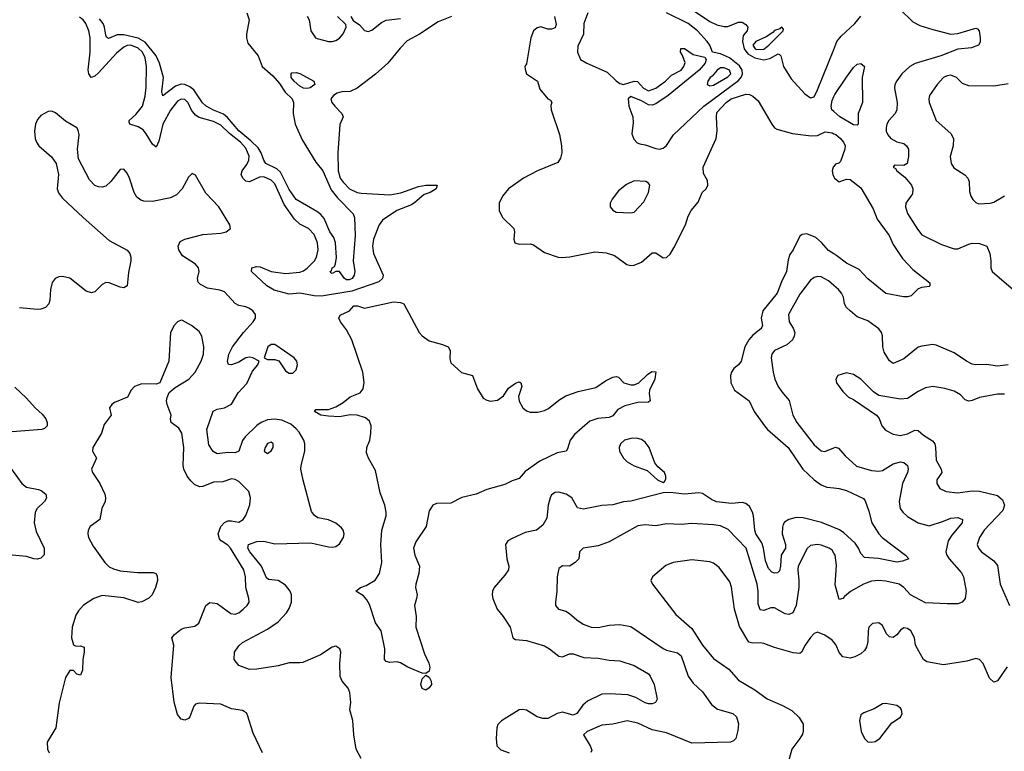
# Model space of a CAD drawing. Header units: inches. Extents: x 2001573 to 2220545, y 644482 to 846830.
# Tile 321 of 656: x 2055471 to 2060948, y 741079 to 745151. Entities that reach past the tile are written whole.
import ezdxf

# ---------------------------------------------------------------- set-up
doc = ezdxf.new("R2010")
doc.units = ezdxf.units.IN
doc.header["$MEASUREMENT"] = 0
doc.layers.add('C0754', color=7, linetype='Continuous')
doc.layers.add('C0764', color=7, linetype='Continuous')

msp = doc.modelspace()

# ---------------------------------------------------------------- linework, layer by layer
at = {"layer": 'C0754', "color": 5}
for points, elevation in [([(2059091.2, 745290), (2059310, 745141.8), (2059350, 745122.8), (2059390, 745113.6), (2059410, 745113.4), (2059470, 745137.6), (2059490, 745138.4), (2059510, 745125.5), (2059521.3, 745110), (2059518.5, 745090), (2059496.4, 745063.6), (2059491.3, 745030), (2059500.8, 744990), (2059521.8, 744961.8), (2059559.7, 744939.7), (2059610, 744928.3), (2059643.9, 744936.1), (2059690, 744961.1), (2059697.9, 744957.9), (2059704.4, 744950), (2059719.3, 744890), (2059761.9, 744821.9), (2059838.6, 744738.6), (2059870, 744716.9), (2059890, 744722), (2059910, 744760.3), (2060000, 744986.2)], 440), ([(2057873.4, 745170), (2057800, 745140), (2057695.1, 745070), (2057627, 745033), (2057586.9, 744993.1), (2057520.1, 744910), (2057450, 744847.4), (2057348.1, 744770), (2057310, 744752.5), (2057264, 744750), (2057237.6, 744742.4), (2057216.2, 744730), (2057202, 744710), (2057208.6, 744690), (2057223.5, 744670), (2057264, 744630), (2057270.3, 744610), (2057252.1, 744567.9), (2057241.2, 744410), (2057243.6, 744310), (2057253.9, 744270), (2057270, 744246.4), (2057306.7, 744210), (2057348.8, 744190), (2057370, 744186.2), (2057530, 744176.8), (2057592.2, 744187.8), (2057690, 744223.8), (2057731.1, 744231.1), (2057794, 744230), (2057788.9, 744210), (2057755.3, 744190), (2057721.1, 744178.9), (2057670, 744133.7), (2057650, 744121.7), (2057570, 744089.4), (2057490, 744034.6), (2057470.1, 744010), (2057440.4, 743930), (2057434.1, 743890), (2057439.8, 743850), (2057493, 743730), (2057490.1, 743710), (2057470, 743692.5), (2057319.3, 743640.7), (2057150, 743612.5), (2057110, 743614), (2057030, 743628.3), (2056970, 743624.4), (2056886.6, 743646.6), (2056845.6, 743670), (2056761.5, 743750), (2056763.1, 743770), (2056790, 743776.8), (2056810, 743775.9), (2056870, 743750.1), (2056950, 743737.8), (2057030, 743746.4), (2057050, 743753.8), (2057070, 743769.1), (2057111.1, 743810), (2057122.4, 743830), (2057132.3, 743870), (2057128.6, 743910), (2057110, 743956.4), (2057077.6, 743990), (2057030, 744014.1), (2057000.3, 744040.3), (2056943.3, 744123.3), (2056890, 744236.9), (2056870, 744258.8), (2056830, 744276.8), (2056805.6, 744274.4), (2056750, 744248.4), (2056730, 744252), (2056713.2, 744270), (2056703.7, 744290), (2056709.1, 744310), (2056734.8, 744345.2), (2056746.7, 744370), (2056747.8, 744392.2), (2056730, 744436.7), (2056699.5, 744470), (2056638.4, 744518.4), (2056590, 744564.3), (2056550, 744584.3), (2056470, 744607.6), (2056450, 744619.3), (2056427.8, 744647.8), (2056408.8, 744688.8), (2056390, 744707.9), (2056370, 744709.1), (2056350, 744697.2), (2056310, 744647), (2056266.8, 744570), (2056245.1, 744474.9), (2056230, 744440.9), (2056210, 744458.6), (2056175.7, 744515.7), (2056157.6, 744537.6), (2056130, 744555.6), (2056083.6, 744570), (2056080.9, 744580.9), (2056080.3, 744590), (2056117.1, 744622.9), (2056154.2, 744670), (2056170, 744725.5), (2056175.8, 744775.8), (2056176.7, 744890), (2056170, 744938.7), (2056154.9, 744970), (2056130, 744992.9), (2056090, 745009), (2056070, 745007.5), (2056050, 744998.4), (2056010, 744965.8), (2055910, 744855.8), (2055890, 744837.6), (2055869.3, 744829.3), (2055855.9, 744850), (2055852.3, 744872.3), (2055863.1, 744970), (2055863.3, 745050), (2055856, 745090), (2055838.7, 745130), (2055825.2, 745150), (2055804.7, 745164.7)], 380), ([(2056735.6, 745190), (2056748.8, 745150), (2056732.8, 745070), (2056732.2, 745050), (2056741.1, 745021.1), (2056797.1, 744950), (2056819.3, 744890), (2056879.6, 744839.6), (2056916.1, 744796.1), (2056947.7, 744747.7), (2056986.4, 744710), (2056995.1, 744690), (2056993.1, 744630), (2057003.3, 744570), (2057041.8, 744481.8), (2057118.1, 744358.1), (2057157.5, 744310), (2057204.7, 744204.7), (2057239, 744159), (2057326.7, 744070), (2057334.4, 744050), (2057338, 743950), (2057326.5, 743810), (2057334.9, 743750), (2057331.7, 743730), (2057320.3, 743710), (2057303.5, 743703.5), (2057290, 743703.1), (2057278.7, 743710), (2057250, 743749.2), (2057230, 743749.2), (2057210, 743739), (2057202, 743742), (2057199, 743750), (2057206, 743754), (2057209.7, 743770), (2057222, 743778), (2057227.4, 743792.6), (2057232.9, 743827.1), (2057229, 743910), (2057218.2, 743938.2), (2057195.7, 743970), (2057164.6, 744044.6), (2057146.8, 744066.8), (2057124.5, 744084.5), (2057009.8, 744150), (2056970, 744205.6), (2056922.9, 744302.9), (2056901, 744321), (2056840.2, 744350), (2056828.6, 744368.6), (2056814.9, 744410), (2056797.6, 744437.6), (2056757.9, 744477.9), (2056690, 744532.9), (2056627.7, 744607.7), (2056605.1, 744625.1), (2056550, 744647.2), (2056507.8, 744670), (2056488.4, 744688.4), (2056440.9, 744760.9), (2056418.3, 744778.3), (2056390, 744790.6), (2056370, 744792.5), (2056338.1, 744781.9), (2056267.9, 744727.9), (2056262.7, 744750), (2056271.7, 744830), (2056249.1, 744910), (2056230.3, 744950.3), (2056170, 745026.8), (2056130, 745049.2), (2056050, 745067.9), (2056013.7, 745066.3), (2055965.9, 745045.9), (2055954.4, 745054.4), (2055950, 745066), (2055943.6, 745110), (2055935.5, 745130), (2055916.2, 745156.2)], 360), ([(2057070.4, 745170.4), (2057082, 745150), (2057091, 745090), (2057117.3, 745050), (2057125.8, 745045.8), (2057189.7, 745030.3), (2057210, 745030.3), (2057230, 745035.6), (2057250, 745049.1), (2057270, 745073), (2057286.6, 745110), (2057285.2, 745125.2), (2057239, 745170)], 380), ([(2057313, 745170), (2057326, 745146), (2057362.5, 745122.5), (2057390, 745091.6), (2057410, 745085.2), (2057430, 745093.8), (2057484.4, 745135.6), (2057510, 745149.1), (2057590, 745157.4)], 380), ([(2058446.5, 745170), (2058455.1, 745125), (2058450, 745106), (2058430, 745098.4), (2058410, 745098), (2058370, 745110.9), (2058350, 745106.3), (2058328.9, 745090), (2058315.3, 745050), (2058290, 744906), (2058282, 744890), (2058283.6, 744876.4), (2058291.3, 744850), (2058350.8, 744810), (2058364, 744764), (2058410, 744710.6), (2058423.5, 744703.5), (2058430.8, 744690.8), (2058426.2, 744673.8), (2058427.6, 744650), (2058473.2, 744513.2), (2058485.9, 744450), (2058487.3, 744410), (2058480, 744380), (2058464, 744356), (2058351.4, 744310), (2058273.4, 744270), (2058190.2, 744210), (2058157, 744170), (2058139.3, 744130), (2058138, 744090), (2058157.3, 744050), (2058220.5, 743990), (2058223.8, 743970), (2058219.3, 743930), (2058224.9, 743910), (2058250, 743901.1), (2058310, 743903.2), (2058330, 743899), (2058390, 743856), (2058466, 743830), (2058487, 743827), (2058531, 743831), (2058670, 743860.1), (2058733.6, 743853.7), (2058779.2, 743839.2), (2058848.4, 743788.4), (2058870, 743783.6), (2058890, 743785.8), (2058930, 743801.3), (2058990, 743854.3), (2059010, 743852.9), (2059050, 743826.5), (2059070, 743827.9), (2059090, 743845.7), (2059110, 743881.7), (2059174.9, 744010), (2059190, 744058.4), (2059205.7, 744090), (2059245, 744135), (2059268, 744190), (2059289.6, 744210), (2059298.9, 744230), (2059297.3, 744257.2), (2059274.7, 744294.7), (2059273.7, 744330), (2059345.3, 744490), (2059351.9, 744531.9), (2059347.1, 744610), (2059350, 744635.5), (2059401.7, 744690), (2059429.7, 744710), (2059510, 744737.6), (2059530, 744735.8), (2059550, 744726.4), (2059579.7, 744699.7), (2059654.7, 744570), (2059669.6, 744549.6), (2059682.8, 744542.8), (2059770, 744518.3), (2059874.8, 744505.2), (2059910, 744507.5), (2059951.9, 744528.1), (2059990, 744520.9), (2060000, 744516.6)], 420), ([(2058630.8, 745190), (2058610.1, 745129.9), (2058607, 745070), (2058576.3, 745003.7), (2058574, 744970), (2058591.7, 744930), (2058626.7, 744910), (2058740.1, 744860.1), (2058790, 744810.2), (2058810, 744796.1), (2058830, 744790.3), (2058888.7, 744810), (2058907.1, 744807.1), (2058942, 744770), (2058970, 744756), (2059010, 744770.7), (2059064, 744810), (2059097, 744843), (2059150, 744870.4), (2059166, 744890), (2059172.3, 744912.3), (2059156.6, 744956.6), (2059147, 744970), (2059148.6, 744991.4), (2059170, 744990.3), (2059218.4, 744958.4), (2059282, 744942), (2059290.3, 744930.3), (2059283.9, 744910), (2059251.8, 744870), (2059077.8, 744730), (2059010, 744683.2), (2058990, 744676.2), (2058970, 744677.2), (2058930, 744699.6), (2058870, 744724), (2058856, 744710), (2058860.2, 744670), (2058882, 744610), (2058883.6, 744576.4), (2058876.7, 744516.7), (2058886.9, 744486.9), (2058905.8, 744465.8), (2058920.2, 744460.3), (2058950, 744455.3), (2059010, 744434.7), (2059030, 744431.6), (2059050, 744436.9), (2059070, 744451.8), (2059107.9, 744510), (2059276.2, 744670), (2059470, 744812.2), (2059486.8, 744833.2), (2059492.3, 744850), (2059489.4, 744870), (2059475.1, 744895.1), (2059419.1, 744939.1), (2059370, 744960.5), (2059326, 744970), (2059309.6, 745010), (2059295.8, 745030), (2059241.1, 745090), (2059190, 745129.9), (2059069.7, 745189.7)], 440), ([(2060000, 744640.2), (2059989.1, 744650), (2059984.3, 744670), (2059990, 744702.4), (2060000, 744724.7)], 420), ([(2057370, 741039.3), (2057342.9, 741090), (2057329.5, 741170), (2057323.6, 741250), (2057307, 741310), (2057313.6, 741350), (2057307.3, 741407.2), (2057298.4, 741430), (2057265.1, 741470), (2057254.9, 741494.9), (2057252.9, 741567.1), (2057257, 741630), (2057252.7, 741650), (2057230, 741663.7), (2057210, 741659.5), (2057143.8, 741616.2), (2057045.9, 741574.1), (2057029.4, 741570.6), (2056970, 741572.3), (2056910, 741554.3), (2056790, 741536.1), (2056750, 741534), (2056690, 741555.7), (2056663.8, 741590), (2056665.8, 741630), (2056690, 741665.3), (2056710, 741684.2), (2056850, 741759.4), (2056910, 741800.5), (2056954.9, 741850), (2056970, 741874.6), (2056983.4, 741910), (2056983.4, 741950), (2056976.3, 741970), (2056950, 742002.9), (2056910, 742029.9), (2056856.1, 742036.1), (2056844.3, 742044.3), (2056816, 742110), (2056751.4, 742190), (2056741.4, 742210), (2056744.2, 742230), (2056790, 742246.4), (2056828.6, 742248.6), (2056890, 742234.6), (2057090, 742239.6), (2057190, 742216.5), (2057210, 742215.8), (2057230, 742219), (2057250, 742234), (2057272.4, 742270), (2057276.4, 742290), (2057271.2, 742310), (2057262.2, 742322.2), (2057230, 742348), (2057190, 742366.9), (2057130, 742378.9), (2057110.9, 742390.9), (2057094.2, 742414.2), (2057048.2, 742588.2), (2057036.2, 742650), (2057036.5, 742670), (2057058.1, 742750), (2057057.5, 742790), (2057051.4, 742810), (2057025.1, 742854.9), (2057010, 742874.9), (2056979.8, 742899.8), (2056930, 742922), (2056890, 742928.3), (2056850, 742923.9), (2056813.8, 742910), (2056790, 742892.8), (2056725, 742830), (2056710, 742808.8), (2056689.6, 742750.4), (2056670, 742740.7), (2056630, 742742.5), (2056570, 742734.3), (2056547.8, 742747.8), (2056524.4, 742784.4), (2056513.1, 742870), (2056547.7, 742972.3), (2056570, 742983.5), (2056610, 742990.9), (2056650, 743011.4), (2056686.2, 743073.8), (2056734.3, 743125.7), (2056765.9, 743194.1), (2056796.2, 743230), (2056802.7, 743250), (2056769, 743269), (2056752.1, 743272.1), (2056730, 743269.8), (2056690, 743245.5), (2056649.7, 743229.7), (2056632.1, 743232.1), (2056628.2, 743248.2), (2056634.5, 743290), (2056654.5, 743330), (2056716.7, 743410), (2056771, 743470), (2056783.2, 743490), (2056783.8, 743510), (2056768.7, 743530), (2056750, 743544.6), (2056730, 743553.2), (2056690, 743559.9), (2056670, 743571.6), (2056610, 743636), (2056585.1, 743645.1), (2056516.9, 743656.9), (2056476.8, 743676.8), (2056463.4, 743690), (2056459.9, 743710), (2056470.6, 743750), (2056466.3, 743770), (2056449.8, 743790), (2056377.6, 743837.6), (2056356.5, 743870), (2056352.7, 743890), (2056363.6, 743916.4), (2056389.9, 743930.1), (2056490, 743956.1), (2056590, 743963.2), (2056619.3, 743970), (2056643.6, 743990), (2056641.1, 744010), (2056579.4, 744110), (2056506.7, 744186.7), (2056450, 744286.6), (2056434, 744294), (2056430, 744295.1), (2056410, 744274.5), (2056375, 744210), (2056344, 744176), (2056310, 744160.2), (2056210, 744139), (2056161.1, 744141.1), (2056146.1, 744146.1), (2056123.6, 744163.6), (2056107.4, 744190), (2056082.7, 744270), (2056070, 744296.2), (2056050, 744319.6), (2056030, 744317.6), (2055978, 744250), (2055950, 744225.3), (2055930, 744219.4), (2055910, 744220.2), (2055888.6, 744228.6), (2055860.3, 744260.3), (2055797.7, 744377.7), (2055792.2, 744430), (2055802.7, 744510), (2055797.1, 744537.1), (2055789.6, 744550), (2055726.6, 744586.6), (2055670, 744633), (2055650, 744641.3), (2055630, 744639.7), (2055590, 744618.7), (2055570, 744595.1), (2055559.5, 744570), (2055553.1, 744530), (2055556.9, 744490), (2055564.6, 744470), (2055577.6, 744450), (2055648.7, 744388.7), (2055674.9, 744350), (2055686.9, 744290), (2055680.3, 744210), (2055688.2, 744188.2), (2055710, 744158.4), (2055823.7, 744050), (2055970, 743922.4), (2056068.7, 743868.7), (2056084.7, 743850), (2056090.2, 743830), (2056089.3, 743810), (2056076, 743744), (2056070.2, 743670), (2056050, 743658.8), (2056030, 743662.4), (2055970, 743687.1), (2055950, 743687.6), (2055930, 743677.2), (2055890, 743636.2), (2055870, 743630.7), (2055841.1, 743641.1), (2055750, 743712.7), (2055710, 743722.4), (2055690, 743719.7), (2055669.3, 743710.7), (2055652, 743687.9), (2055642, 743650), (2055639.8, 743590), (2055633.5, 743570), (2055614.2, 743550), (2055590, 743539.5), (2055570, 743538), (2055470, 743547.8)], 420), ([(2060000, 744334), (2059997, 744330), (2059990.3, 744310), (2059993.7, 744290), (2060000, 744277.3)], 420), ([(2060000, 743848.2), (2059970, 743866.2), (2059931.3, 743911.3), (2059899.1, 743939.1), (2059850, 743959.2), (2059824.7, 743955.3), (2059810, 743945.6), (2059773.7, 743870), (2059755.5, 743844.5), (2059745.7, 743814.3), (2059736.6, 743750), (2059708.2, 743691.8), (2059685.1, 743630), (2059605.5, 743530), (2059596.1, 743490), (2059603.5, 743450), (2059599.8, 743440.2), (2059594.3, 743430), (2059550, 743395.4), (2059528.1, 743370), (2059505.6, 743330), (2059483.8, 743250), (2059469.1, 743230.9), (2059443.8, 743210), (2059430.2, 743190), (2059425, 743170), (2059427.9, 743130), (2059448, 743090), (2059528.7, 743030), (2059556.9, 742970), (2059613.7, 742890), (2059631, 742870), (2059746.3, 742770), (2059828.3, 742650), (2059890, 742589.4), (2059930, 742561.4), (2059960.7, 742550), (2060000, 742545.2)], 420), ([(2060000, 743672.2), (2059970, 743697.2), (2059930, 743719.8), (2059910, 743722.4), (2059890, 743717.2), (2059870, 743701.7), (2059810, 743623.5), (2059748.1, 743510), (2059751.4, 743470), (2059774.6, 743434.6), (2059782.3, 743410), (2059780.1, 743390), (2059770.2, 743370), (2059738.4, 743341.6), (2059670.4, 743310), (2059655.6, 743290), (2059651.6, 743270), (2059661.8, 743190), (2059672.6, 743150), (2059690, 743110.5), (2059710, 743079.5), (2059751.6, 743031.6), (2059772.6, 742950), (2059793.8, 742910), (2059890, 742785.3), (2059930, 742751.4), (2059950, 742748.3), (2060000, 742767.5)], 440), ([(2056822, 741070), (2056770, 741179.5), (2056739.4, 741279.4), (2056732.5, 741292.5), (2056720.9, 741300.9), (2056710, 741306.6), (2056650, 741315.7), (2056590, 741341.5), (2056470, 741346.3), (2056450, 741340.7), (2056439.3, 741330), (2056418, 741270), (2056410, 741260.9), (2056390, 741252), (2056370, 741257), (2056350, 741283.7), (2056330, 741353.2), (2056314, 741490), (2056329.8, 741669.8), (2056317, 741710), (2056332.7, 741730), (2056370, 741759.1), (2056390, 741766.8), (2056444.8, 741775.2), (2056467.7, 741792.3), (2056507.1, 741890), (2056530, 741907.2), (2056570, 741901.3), (2056645.8, 741845.8), (2056670, 741842.8), (2056690, 741850.2), (2056715.4, 741870), (2056736.9, 741890), (2056747.3, 741910), (2056746.8, 741930), (2056729.2, 741990), (2056726.9, 742050), (2056718.4, 742090), (2056643.4, 742210), (2056630, 742225.7), (2056592.1, 742250), (2056582.2, 742262.2), (2056575.7, 742290), (2056589.5, 742330.5), (2056610, 742352.9), (2056630, 742361.8), (2056650, 742362.3), (2056690, 742354.3), (2056715.4, 742370), (2056730, 742390.7), (2056751.7, 742451.7), (2056756.2, 742490), (2056746, 742526), (2056690, 742580.5), (2056670, 742591.2), (2056650, 742595.1), (2056600.6, 742579.4), (2056550, 742577.8), (2056490, 742553.7), (2056470.8, 742550.8), (2056444.2, 742564.2), (2056423.9, 742583.9), (2056403.6, 742610), (2056385.1, 742650), (2056381.7, 742670), (2056385.2, 742770), (2056373.6, 742850), (2056356.9, 742876.9), (2056313.3, 742910), (2056309.5, 742930), (2056313.3, 742950), (2056291.1, 743010), (2056287.8, 743030), (2056291.1, 743048.9), (2056303.5, 743076.5), (2056336.4, 743103.6), (2056411.8, 743150), (2056447, 743190), (2056480.7, 743250), (2056494.5, 743290), (2056496, 743330), (2056484, 743390), (2056470, 743415.3), (2056428, 743450), (2056376.5, 743476.5), (2056370, 743479), (2056350, 743469.3), (2056330, 743449.4), (2056310.4, 743410), (2056300.7, 743250), (2056250.4, 743129.6), (2056230, 743122.7), (2056150, 743125.1), (2056111, 743110), (2056090.8, 743090), (2056070.6, 743050), (2055999.5, 743020.5), (2055984, 743010), (2055970.6, 742990), (2055980.5, 742950), (2055941.6, 742898.4), (2055927, 742850), (2055877.6, 742770), (2055876.4, 742750), (2055898.4, 742710), (2055870.4, 742650), (2055875.8, 742630), (2055916.9, 742570), (2055944.6, 742510), (2055948.8, 742490), (2055947, 742470), (2055927.7, 742430), (2055917, 742370), (2055862.6, 742330), (2055853.1, 742310), (2055850.3, 742290), (2055854.3, 742270), (2055880.7, 742220.7), (2055945.5, 742130), (2055970, 742106.5), (2055994, 742094), (2056030, 742084.2), (2056126.3, 742073.7), (2056213.7, 742073.7), (2056228.6, 742068.6), (2056236.1, 742056.1), (2056237.3, 742030), (2056226.5, 741990), (2056208.6, 741950), (2056190, 741931.4), (2056150, 741910.6), (2056130, 741906.4), (2056050, 741933.1), (2055930, 741946), (2055883.8, 741930), (2055827.3, 741892.7), (2055798.8, 741861.2), (2055784.1, 741835.9), (2055764, 741770), (2055758.8, 741710), (2055771.1, 741671.1), (2055784.7, 741664.7), (2055810, 741666.8), (2055830, 741658), (2055830.4, 741630.4), (2055822.4, 741590), (2055821.6, 741530), (2055810, 741502), (2055790, 741509), (2055770, 741529), (2055750, 741529), (2055725.5, 741490), (2055690.5, 741349.5), (2055672.7, 741210), (2055624, 741130), (2055626, 741090), (2055636, 741070)], 440), ([(2055445.2, 743105.2), (2055510, 743045.5), (2055556.9, 742990), (2055596.2, 742956.2), (2055616.5, 742930), (2055625.2, 742910), (2055624.6, 742890), (2055610, 742875.4), (2055594.8, 742870), (2055430, 742857.7)], 420), ([(2055411.5, 742670), (2055483.2, 742570), (2055510, 742548.9), (2055575.9, 742535.9), (2055590.8, 742530), (2055616.3, 742510), (2055620.5, 742490), (2055610.4, 742470), (2055569.1, 742430.9), (2055558.4, 742410), (2055552.4, 742350), (2055563.2, 742303.2), (2055606.9, 742210), (2055607.6, 742172.4), (2055590, 742153.3), (2055570, 742148.3), (2055549.8, 742149.8), (2055510, 742164), (2055430, 742171.2)], 420), ([(2060000, 742324.9), (2059932.3, 742352.3), (2059830, 742377.9), (2059790, 742379.7), (2059749.2, 742370), (2059726.4, 742353.6), (2059718.8, 742341.2), (2059714.1, 742325.9), (2059713.5, 742290), (2059731.1, 742230), (2059730.7, 742210), (2059707.5, 742170), (2059703.4, 742110), (2059696.9, 742083.1), (2059687.3, 742072.7), (2059670, 742070.8), (2059655.3, 742075.3), (2059637.2, 742097.2), (2059619.5, 742139.5), (2059608.9, 742208.9), (2059599.6, 742239.6), (2059565.7, 742290), (2059559.9, 742310), (2059552.4, 742390), (2059547, 742410), (2059530, 742441.4), (2059510, 742457.9), (2059490, 742464.4), (2059430, 742458.5), (2059347.8, 742467.8), (2059320.3, 742480.3), (2059270, 742514), (2059250, 742517.6), (2059170, 742509.6), (2059090, 742519.5), (2059050, 742517.4), (2058870, 742470.5), (2058830, 742467.3), (2058770, 742450.6), (2058710, 742447.3), (2058606.8, 742426.8), (2058573.6, 742433.6), (2058542.4, 742490), (2058511.8, 742510), (2058470, 742521.3), (2058450, 742518.7), (2058430, 742507), (2058422.4, 742490), (2058411.4, 742448.6), (2058403.2, 742376.8), (2058382, 742338), (2058346, 742310), (2058283.5, 742296.5), (2058210, 742264), (2058187, 742250), (2058174, 742230), (2058180.3, 742150), (2058192.4, 742110), (2058190.4, 742090), (2058170, 742059.3), (2058110.4, 741990), (2058102, 741970), (2058100.3, 741950), (2058102.6, 741930), (2058127.4, 741870), (2058160.3, 741830), (2058199.3, 741770), (2058214, 741710), (2058230, 741701.3), (2058290, 741695.3), (2058390, 741666.3), (2058418.4, 741650), (2058470, 741608.9), (2058490, 741604.9), (2058530, 741620.8), (2058550, 741620.7), (2058610, 741601.9), (2058690, 741598), (2058750, 741586), (2058810, 741582), (2058890, 741557.1), (2058968.2, 741510), (2058978, 741498), (2059000.2, 741450), (2059017, 741370), (2059008, 741350), (2058990, 741343.1), (2058970, 741343.9), (2058950, 741349.2), (2058898.5, 741378.5), (2058853.7, 741393.7), (2058750, 741399), (2058710, 741396.4), (2058630, 741358.4), (2058604.6, 741335.4), (2058570.9, 741289.1), (2058550, 741279.7), (2058490, 741297), (2058461.3, 741290), (2058410, 741262.2), (2058381.5, 741261.5), (2058350, 741271.8), (2058290, 741307.7), (2058270, 741312.2), (2058250, 741309.8), (2058150.7, 741249.3), (2058131.5, 741228.5), (2058125.4, 741210), (2058121.4, 741150), (2058124.9, 741110), (2058147, 741087), (2058193.7, 741070)], 420), ([(2060000, 742181.9), (2059990, 742197.7), (2059974.7, 742210), (2059930, 742227.1), (2059910, 742229.7), (2059870, 742224.2), (2059851.3, 742208.7), (2059802.3, 742110), (2059799.3, 742090), (2059805.8, 742030), (2059804.6, 741990), (2059790.1, 741890), (2059772.7, 741850), (2059750, 741840.7), (2059730, 741844.9), (2059670, 741877.7), (2059650, 741877), (2059610, 741862.6), (2059590, 741867.1), (2059579, 741899), (2059579, 741970), (2059573.9, 742010), (2059512.3, 742210), (2059412.8, 742312.8), (2059370, 742333.2), (2059330, 742339.9), (2059210, 742347.4), (2059150, 742341), (2059070, 742344.5), (2059010, 742333.7), (2058950, 742338.9), (2058910, 742333.6), (2058750, 742245.6), (2058690, 742222), (2058605.5, 742210), (2058584.7, 742190), (2058581.3, 742150), (2058560.4, 742130), (2058530, 742109.6), (2058490, 742112), (2058470, 742097.2), (2058460.9, 742050), (2058459.6, 741970), (2058452.2, 741910), (2058452.7, 741890), (2058468, 741870), (2058510, 741859.3), (2058530, 741847), (2058570, 741810.2), (2058606.5, 741786.5), (2058650, 741769.1), (2058690, 741768), (2058750, 741780.3), (2058810, 741784.3), (2058870, 741773.2), (2059050, 741650.9), (2059070, 741641.4), (2059130, 741626.7), (2059150.2, 741610), (2059190, 741496.5), (2059218, 741458), (2059270, 741410.3), (2059319.1, 741339.1), (2059353.3, 741313.3), (2059437.6, 741290), (2059459.1, 741270), (2059468.8, 741231.2), (2059465.5, 741194.5), (2059454.8, 741150), (2059442.5, 741137.5), (2059424.7, 741130), (2059210, 741123.4), (2059070, 741182.3), (2058990, 741198.9), (2058910, 741236), (2058850, 741249.1), (2058770, 741229.3), (2058710, 741223.8), (2058627.2, 741190), (2058606.7, 741170), (2058645.1, 741110), (2058653.9, 741086.2), (2058648.4, 741071.6)], 440), ([(2060000, 741685.6), (2059990, 741697.7), (2059950, 741725.7), (2059910, 741742.9), (2059890, 741734), (2059870, 741711.6), (2059840.3, 741670), (2059820.7, 741630), (2059810, 741624.2), (2059773.1, 741626.9), (2059670, 741656.1), (2059610, 741679.3), (2059590, 741683.1), (2059550, 741680.4), (2059526.3, 741686.3), (2059474.5, 741774.5), (2059447.8, 741870), (2059430, 741993.2), (2059421.6, 742021.7), (2059362.6, 742102.6), (2059330, 742127.1), (2059310, 742133.5), (2059210, 742143.9), (2059106, 742130), (2059065.9, 742114.1), (2058990.7, 742050), (2058982.8, 742030), (2058990.6, 742010), (2059120.7, 741840.7), (2059210, 741761.8), (2059270.2, 741670), (2059330, 741595.2), (2059415.6, 741535.6), (2059470, 741474.9), (2059560.3, 741420.3), (2059630, 741371.1), (2059714.6, 741334.6), (2059765.6, 741305.6), (2059806.8, 741266.8), (2059829.2, 741229.2), (2059830.2, 741190.2), (2059825.1, 741174.9), (2059811.5, 741150), (2059766, 741090), (2059727.2, 740950)], 460)]:
    msp.add_lwpolyline(points, dxfattribs=dict(at, elevation=elevation))
for points, elevation in [([(2059710, 745109.2), (2059699.2, 745100.8), (2059670, 745090.5), (2059660.8, 745079.2), (2059623.9, 745056.1), (2059566.5, 745030), (2059550.2, 745010), (2059562.5, 744990), (2059570, 744986.1), (2059610, 744988), (2059639, 745010), (2059718.7, 745090), (2059719.1, 745099.1)], 460), ([(2057070, 744767.7), (2057050, 744770.8), (2057030, 744781.6), (2056998.5, 744810), (2056982, 744830), (2056981.6, 744850), (2056985.3, 744854.7), (2057010, 744857.6), (2057030, 744852.2), (2057107.7, 744810), (2057112.4, 744790), (2057087.2, 744772.8)], 360), ([(2059390, 744883.4), (2059370, 744882.9), (2059350.3, 744870), (2059323.1, 744836.9), (2059312.2, 744830), (2059299.3, 744810), (2059296, 744790), (2059310, 744783.8), (2059330, 744787.1), (2059410, 744833.4), (2059427.6, 744850), (2059418.9, 744870)], 460), ([(2058890, 744253.7), (2058846.6, 744233.4), (2058801.4, 744198.6), (2058766.9, 744153.1), (2058755.5, 744130), (2058756.5, 744110), (2058770, 744090.3), (2058790, 744079.6), (2058870, 744075.8), (2058890, 744079.5), (2058942.6, 744137.4), (2058968.4, 744190), (2058976.3, 744230), (2058970, 744240.9), (2058954, 744250)], 440), ([(2058090, 743028.8), (2058130, 743034.1), (2058161.9, 743058.1), (2058190, 743100.9), (2058230, 743128.5), (2058250, 743136.4), (2058259.1, 743130), (2058264.2, 743110), (2058246.6, 743053.4), (2058248.9, 743028.9), (2058270.5, 742990.5), (2058290, 742973.4), (2058310, 742966.3), (2058353, 742967), (2058390, 742975.6), (2058412.6, 742987.4), (2058470, 743034.3), (2058510, 743058.3), (2058577.6, 743082.4), (2058675.8, 743104.2), (2058730, 743140.4), (2058770, 743160.7), (2058790, 743164.7), (2058802, 743162), (2058832, 743130), (2058870, 743119.1), (2058890, 743119.3), (2058914.5, 743130), (2058963.1, 743176.9), (2058987.6, 743192.4), (2059010, 743190.7), (2059003.6, 743150), (2058975.2, 743090), (2058972.9, 743070), (2058978, 743030), (2058970, 743022), (2058910, 743021.3), (2058837.8, 743002.2), (2058799, 742981.1), (2058770, 742946.7), (2058750, 742937.5), (2058687.9, 742932.1), (2058642.5, 742917.5), (2058556.9, 742843.1), (2058533.4, 742810), (2058518.2, 742761.8), (2058510.4, 742750), (2058460.2, 742739.8), (2058365.1, 742694.9), (2058282.9, 742637.1), (2058250, 742598), (2058210, 742584.7), (2058170, 742564.3), (2058070, 742536.3), (2058010, 742510.3), (2057930, 742491.5), (2057870, 742460.9), (2057790, 742458.8), (2057769.3, 742450), (2057750, 742416.9), (2057732.1, 742330), (2057675, 742245), (2057662.7, 742210), (2057669.3, 742170), (2057694.5, 742110), (2057691.2, 742068.8), (2057674.9, 742010), (2057673.7, 741990), (2057682, 741950), (2057679.5, 741930), (2057666.7, 741890), (2057676, 741830), (2057674.7, 741770), (2057722.4, 741622.4), (2057747.3, 741570), (2057752.2, 741547.8), (2057750, 741525.2), (2057730, 741511.8), (2057710, 741513.6), (2057630, 741546.6), (2057590, 741572), (2057570, 741577.2), (2057530, 741572.4), (2057510, 741578), (2057501.5, 741590), (2057502.5, 741650), (2057481.8, 741750), (2057450, 741794), (2057416.9, 741896.9), (2057402.8, 741922.8), (2057384.5, 741944.5), (2057340.5, 741970), (2057367.8, 741990), (2057398.1, 742001.9), (2057448.8, 742031.2), (2057472.1, 742067.9), (2057486.2, 742130), (2057479.4, 742230), (2057486.2, 742310), (2057510.3, 742390), (2057510.7, 742410), (2057502.2, 742450), (2057477.2, 742517.2), (2057450, 742641.7), (2057411.3, 742710), (2057400.8, 742740.8), (2057402.8, 742770), (2057418.7, 742810), (2057425, 742850), (2057425.6, 742890), (2057416.4, 742916.4), (2057394.3, 742934.3), (2057349.2, 742949.2), (2057310, 742951.5), (2057250, 742941.2), (2057190, 742943.7), (2057146.4, 742950), (2057111.2, 742970), (2057118, 742982), (2057190, 742981.8), (2057230, 742995.9), (2057270, 743019.9), (2057310, 743051.4), (2057366.1, 743073.9), (2057382.7, 743097.3), (2057387.3, 743132.7), (2057380.9, 743190), (2057319.5, 743370), (2057290, 743425.7), (2057256, 743470), (2057246.6, 743490), (2057254.2, 743505.8), (2057306.3, 743530), (2057330, 743558.6), (2057350, 743559.1), (2057390, 743545.9), (2057550, 743580.1), (2057590, 743577.5), (2057607.7, 743570), (2057693.6, 743410), (2057710, 743391.5), (2057750, 743363.6), (2057823.7, 743343.7), (2057854.9, 743330), (2057866, 743310), (2057863.2, 743263.2), (2057870, 743240.7), (2057928.1, 743188.1), (2057990.4, 743170), (2058017.1, 743097.1), (2058050, 743044.3), (2058070, 743032.8)], 380), ([(2056870, 743343.8), (2056851.6, 743330), (2056830.8, 743270), (2056850, 743259.3), (2056890, 743259.3), (2056912.4, 743252.4), (2056950, 743197.1), (2056970, 743184.6), (2056990, 743183.1), (2057010, 743201.6), (2057017.3, 743230), (2057012.6, 743250), (2056997.6, 743270), (2056890, 743342.7)], 420), ([(2058877.7, 742822.3), (2058835.3, 742810), (2058812.7, 742790), (2058805.4, 742770), (2058808.4, 742750), (2058830, 742710.3), (2058850, 742690.2), (2058890, 742668.6), (2058962.4, 742642.4), (2059019.3, 742590), (2059050, 742575.5), (2059058.9, 742581.1), (2059065.6, 742594.4), (2059065.4, 742610), (2059057.6, 742630), (2059021.7, 742661.7), (2059004.5, 742684.5), (2058972.8, 742770), (2058950, 742800.2), (2058930, 742814.5), (2058910, 742821.1)], 420), ([(2056870, 742799.5), (2056850, 742791.5), (2056836.3, 742770), (2056831, 742750), (2056850, 742737.3), (2056870, 742750.8), (2056880.7, 742770), (2056880.9, 742790)], 440), ([(2057730, 741419.5), (2057710, 741429.2), (2057702.9, 741450), (2057710, 741482), (2057730, 741502), (2057750, 741491), (2057760.5, 741470), (2057761.6, 741450), (2057750, 741432.7)], 380)]:
    msp.add_lwpolyline(points, close=True, dxfattribs=dict(at, elevation=elevation))
at = {"layer": 'C0764', "color": 5}
for points, elevation in [([(2060000, 744986.2), (2060017.4, 745030), (2060040.2, 745059.8), (2060116.5, 745130), (2060149.9, 745170.1)], 440), ([(2060367.3, 745210), (2060438.6, 745138.6), (2060479.1, 745119.1), (2060550, 745095.9), (2060650, 745071.6), (2060690, 745074.8), (2060790, 745104.4), (2060799.6, 745099.6), (2060808.6, 745088.6), (2060814.6, 745050), (2060813.3, 745026.7), (2060804, 745010), (2060765.8, 744994.2), (2060690, 744986.7), (2060594.3, 744950), (2060453.1, 744906.9), (2060422.7, 744890), (2060379, 744850), (2060350, 744811.3), (2060340.2, 744790), (2060336.9, 744770), (2060352.3, 744690), (2060350.2, 744650), (2060341.5, 744630), (2060306, 744590), (2060295.6, 744570), (2060290.3, 744550), (2060291.6, 744530), (2060299.6, 744510), (2060316.5, 744490), (2060350, 744472.4), (2060390, 744461.7), (2060404.9, 744450), (2060415.6, 744430), (2060416, 744390), (2060407.7, 744350), (2060390, 744340.5), (2060338, 744342), (2060330.6, 744330), (2060343.8, 744323.8), (2060350.3, 744310), (2060395.6, 744275.6), (2060431.1, 744231.1), (2060440.2, 744210), (2060437.4, 744182.6), (2060400.9, 744130), (2060399.1, 744110), (2060410, 744073), (2060464.6, 743984.6), (2060490, 743954.4), (2060599.5, 743899.5), (2060670, 743875.5), (2060690, 743876.5), (2060750, 743902.8), (2060770, 743906.9), (2060810, 743905.5), (2060851.3, 743890), (2060867, 743850), (2060873, 743810), (2060872.4, 743770), (2060881.1, 743750), (2061026.2, 743626.2)], 440), ([(2060000, 744724.7), (2060004.7, 744735.3), (2060070, 744832), (2060110, 744884.9), (2060130, 744904), (2060150, 744907.3), (2060170.3, 744890), (2060157, 744830), (2060160.3, 744690), (2060135.2, 744630), (2060135, 744570), (2060130, 744564.2), (2060110, 744566.4), (2060033.4, 744610), (2060000, 744640.2)], 420), ([(2060970, 744794.5), (2060890, 744782), (2060750, 744782.9), (2060715.6, 744795.6), (2060682.9, 744830), (2060650, 744843.5), (2060630, 744839.8), (2060610, 744829.7), (2060574, 744790), (2060533, 744730), (2060527.7, 744710), (2060530.7, 744690), (2060568.9, 744590), (2060650, 744517.6), (2060666.3, 744490), (2060664.4, 744450), (2060646.7, 744390), (2060652.2, 744350), (2060667.6, 744327.6), (2060728.5, 744288.5), (2060746, 744270), (2060752.4, 744250), (2060754.4, 744194.4), (2060762.4, 744170), (2060773.4, 744150), (2060790, 744133.4), (2060806.1, 744126.1), (2060870, 744130.3), (2060890, 744135.6), (2060948.4, 744171.6)], 460), ([(2060000, 744516.6), (2060011.7, 744511.7), (2060036.6, 744490), (2060053.8, 744470), (2060062.2, 744450), (2060060.8, 744430), (2060038, 744362), (2060027.2, 744352.8), (2060010, 744347.3), (2060000, 744334)], 420), ([(2060000, 744277.3), (2060003.7, 744270), (2060030, 744248.7), (2060070, 744262.8), (2060090, 744261), (2060150, 744216.3), (2060218.7, 744098.7), (2060241.6, 744041.6), (2060308.1, 743950), (2060330, 743900.5), (2060381.6, 743821.6), (2060440.1, 743760.1), (2060533.5, 743686.5), (2060534.4, 743670), (2060530, 743665.6), (2060490, 743660.5), (2060470, 743653), (2060430, 743615.1), (2060410, 743608), (2060387.9, 743607.9), (2060290, 743626.6), (2060190, 743709.7), (2060141.5, 743761.5), (2060070, 743796.8), (2060017.6, 743837.6), (2060000, 743848.2)], 420), ([(2060970, 743229.9), (2060910, 743223), (2060850, 743231.2), (2060790.1, 743229.9), (2060770, 743234.1), (2060737.8, 743250), (2060670, 743296.1), (2060570, 743338.9), (2060550, 743343.5), (2060490, 743335), (2060470, 743327.8), (2060390, 743262.8), (2060330, 743238.4), (2060310, 743253.3), (2060280.7, 743300.7), (2060273.2, 743330), (2060271.6, 743391.6), (2060265.7, 743410), (2060249.8, 743429.8), (2060190, 743475), (2060130, 743496.8), (2060091, 743530), (2060071.1, 743550), (2060059.7, 743570), (2060054, 743606), (2060042.2, 743630), (2060026.6, 743650), (2060000, 743672.2)], 440), ([(2060950, 743066.4), (2060910, 743067.4), (2060810, 743048.1), (2060770, 743031.9), (2060750, 743028.7), (2060730, 743035.1), (2060703.7, 743063.7), (2060670, 743083.6), (2060618, 743098), (2060550, 743109.6), (2060510, 743101.3), (2060470, 743081.7), (2060410, 743042), (2060370, 743038.4), (2060250, 743058.9), (2060220.6, 743080.6), (2060150, 743151.3), (2060110, 743176.3), (2060070, 743185.6), (2060022.8, 743170), (2060010.7, 743150), (2060015.5, 743130), (2060050, 743082), (2060082, 743050), (2060110, 743036.4), (2060237.3, 742950), (2060251.7, 742931.7), (2060266.7, 742890), (2060286.9, 742866.9), (2060330, 742843.9), (2060370, 742836.5), (2060410, 742846.8), (2060450, 742867.3), (2060470, 742865.5), (2060498.9, 742838.9), (2060547.9, 742807.9), (2060561.1, 742790), (2060566.3, 742770), (2060570, 742700.5), (2060597.2, 742650), (2060601.1, 742630), (2060572.4, 742590), (2060572.2, 742570), (2060590, 742542.4), (2060625.4, 742525.4), (2060690, 742517.6), (2060770, 742529.2), (2060810, 742527.7), (2060910, 742503.2), (2060938.1, 742478.1), (2060948.4, 742450), (2060940.4, 742419.6), (2060836.2, 742310), (2060810.2, 742270), (2060796.9, 742230), (2060805.2, 742210), (2060820.7, 742190), (2060890, 742139.7), (2060910, 742112.4), (2060924.8, 742010), (2060977.1, 741890)], 460), ([(2060000, 742767.5), (2060010, 742771.3), (2060026.1, 742766.1), (2060063.4, 742723.4), (2060126.4, 742666.4), (2060210, 742641.4), (2060250, 742638.7), (2060270, 742642.9), (2060330, 742679.6), (2060370, 742691.1), (2060390, 742686.9), (2060409.5, 742670), (2060413.6, 742650), (2060409.6, 742630), (2060381.6, 742570), (2060363.5, 742470), (2060369.4, 742430), (2060383.5, 742410), (2060410, 742386), (2060470, 742350.1), (2060530, 742334), (2060610, 742359.4), (2060650, 742377.4), (2060690, 742379.7), (2060716.5, 742370), (2060713.8, 742350), (2060657, 742283), (2060635.3, 742250), (2060622.7, 742190), (2060629.1, 742170), (2060642.2, 742150), (2060710, 742072.8), (2060721, 742050), (2060736.9, 741970), (2060730.4, 741930), (2060713, 741910), (2060690, 741900.8), (2060630, 741899.3), (2060510, 741906.3), (2060426, 741950), (2060389.5, 741990), (2060363.7, 742010), (2060290, 742026.6), (2060250.2, 742029.8), (2060210, 742026.2), (2060165.5, 742010), (2060091.8, 741968.2), (2060058.4, 741941.6), (2060050, 741929.6), (2060030, 741924.5), (2060006.5, 742006.5), (2060015.1, 742115.1), (2060007.6, 742170), (2060000, 742181.9)], 440), ([(2060000, 742545.2), (2060030, 742541.6), (2060070.7, 742530), (2060165.8, 742485.8), (2060174.1, 742474.1), (2060195.5, 742415.5), (2060212.2, 742350), (2060249.6, 742289.6), (2060268.8, 742268.8), (2060398.8, 742170), (2060418, 742150), (2060382.5, 742137.5), (2060350, 742132.5), (2060248.5, 742151.5), (2060170, 742158.7), (2060150, 742179.5), (2060137.7, 742210), (2060117.9, 742237.9), (2060055.7, 742295.7), (2060032, 742312), (2060000, 742324.9)], 420), ([(2060964.5, 741550), (2060910, 741471.2), (2060890, 741464.7), (2060865.9, 741485.9), (2060830, 741567.6), (2060810, 741589.6), (2060790, 741596.2), (2060739.7, 741580.3), (2060610, 741559.9), (2060516.6, 741576.6), (2060498, 741590), (2060464.7, 741650), (2060455.1, 741670), (2060448.2, 741710), (2060428, 741750), (2060410, 741762.7), (2060390, 741766.9), (2060370, 741753.7), (2060350, 741727.8), (2060330, 741712.8), (2060310, 741716.3), (2060292.7, 741732.7), (2060270, 741779.7), (2060250, 741793.8), (2060214.8, 741790), (2060195.3, 741770), (2060190.3, 741749.7), (2060189.2, 741690), (2060181.6, 741658.4), (2060170, 741639.6), (2060150, 741620.7), (2060115.9, 741604.1), (2060090, 741597), (2060050, 741605.1), (2060030, 741629.4), (2060012.9, 741670), (2060000, 741685.6)], 460)]:
    msp.add_lwpolyline(points, dxfattribs=dict(at, elevation=elevation))
at = {"layer": 'C0764', "color": 5, "elevation": 480}
msp.add_lwpolyline([(2060290, 741346), (2060270, 741343.7), (2060224, 741316), (2060166, 741294), (2060150, 741282.7), (2060142, 741250), (2060152.9, 741190), (2060170.4, 741150), (2060190, 741132.4), (2060210, 741129.1), (2060230, 741133.7), (2060256.2, 741150), (2060322.3, 741237.7), (2060370.9, 741269.1), (2060379.7, 741290), (2060376.3, 741310), (2060370, 741319.5), (2060350, 741334.5)], close=True, dxfattribs=at)

doc.saveas('drawing.dxf')
